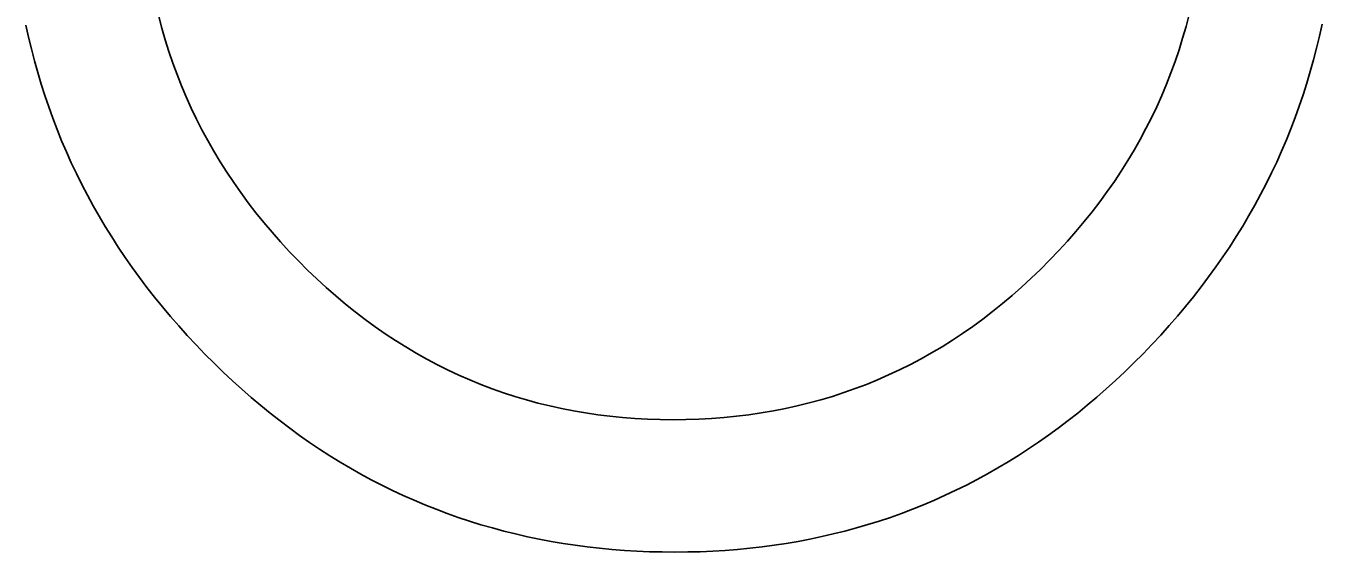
# Model space of a CAD drawing. Extents: x 99958 to 100176, y 99935 to 100011.
# Drawn here: x 100114.3739 to 100114.4391, y 99941.7691 to 99941.7956 of the extents above; entities that cross this region are included whole.
import ezdxf

# ---------------------------------------------------------------- set-up
doc = ezdxf.new("R2010")
doc.units = 0
doc.layers.add('TR_SN_ConstructionSigns', color=7, linetype='Continuous')

msp = doc.modelspace()

# ---------------------------------------------------------------- linework, layer by layer
at = {"layer": 'TR_SN_ConstructionSigns'}
for p, q in [((100114.373869, 99941.795612), (100114.374001, 99941.79501)), ((100114.380556, 99941.796052), (100114.380712, 99941.795455)), ((100114.432218, 99941.795543), (100114.432374, 99941.796142)), ((100114.438929, 99941.795058), (100114.439061, 99941.795661)), ((100114.374001, 99941.79501), (100114.374144, 99941.794413)), ((100114.380712, 99941.795455), (100114.380881, 99941.794865)), ((100114.431866, 99941.794362), (100114.432049, 99941.79495)), ((100114.432049, 99941.79495), (100114.432218, 99941.795543)), ((100114.438787, 99941.794459), (100114.438929, 99941.795058)), ((100114.374144, 99941.794413), (100114.374297, 99941.793819)), ((100114.380881, 99941.794865), (100114.381064, 99941.794279)), ((100114.381064, 99941.794279), (100114.381261, 99941.793699)), ((100114.431669, 99941.793779), (100114.431866, 99941.794362)), ((100114.438633, 99941.793865), (100114.438787, 99941.794459)), ((100114.374297, 99941.793819), (100114.374461, 99941.793231)), ((100114.381261, 99941.793699), (100114.381471, 99941.793125)), ((100114.431459, 99941.793203), (100114.431669, 99941.793779)), ((100114.43847, 99941.793275), (100114.438633, 99941.793865)), ((100114.374461, 99941.793231), (100114.374635, 99941.792647)), ((100114.381471, 99941.793125), (100114.381695, 99941.792557)), ((100114.431236, 99941.792632), (100114.431459, 99941.793203)), ((100114.438295, 99941.79269), (100114.43847, 99941.793275)), ((100114.374635, 99941.792647), (100114.37482, 99941.792067)), ((100114.381695, 99941.792557), (100114.381932, 99941.791994)), ((100114.430998, 99941.792066), (100114.431236, 99941.792632)), ((100114.438111, 99941.792109), (100114.438295, 99941.79269)), ((100114.37482, 99941.792067), (100114.375015, 99941.791492)), ((100114.381932, 99941.791994), (100114.382183, 99941.791436)), ((100114.430748, 99941.791506), (100114.430998, 99941.792066)), ((100114.437915, 99941.791533), (100114.438111, 99941.792109)), ((100114.375015, 99941.791492), (100114.375221, 99941.790922)), ((100114.382183, 99941.791436), (100114.382447, 99941.790885)), ((100114.430483, 99941.790952), (100114.430748, 99941.791506)), ((100114.437709, 99941.790962), (100114.437915, 99941.791533)), ((100114.375221, 99941.790922), (100114.375438, 99941.790356)), ((100114.382447, 99941.790885), (100114.382725, 99941.790339)), ((100114.429914, 99941.789861), (100114.430205, 99941.790404)), ((100114.430205, 99941.790404), (100114.430483, 99941.790952)), ((100114.437266, 99941.789832), (100114.437493, 99941.790395)), ((100114.437493, 99941.790395), (100114.437709, 99941.790962)), ((100114.375438, 99941.790356), (100114.375665, 99941.789795)), ((100114.375665, 99941.789795), (100114.375902, 99941.789238)), ((100114.382725, 99941.790339), (100114.383016, 99941.789798)), ((100114.383016, 99941.789798), (100114.383321, 99941.789263)), ((100114.429609, 99941.789323), (100114.429914, 99941.789861)), ((100114.437028, 99941.789275), (100114.437266, 99941.789832)), ((100114.375902, 99941.789238), (100114.376151, 99941.788686)), ((100114.383321, 99941.789263), (100114.38364, 99941.788734)), ((100114.42929, 99941.788792), (100114.429609, 99941.789323)), ((100114.43678, 99941.788721), (100114.437028, 99941.789275)), ((100114.376151, 99941.788686), (100114.376409, 99941.788138)), ((100114.38364, 99941.788734), (100114.383972, 99941.78821)), ((100114.428958, 99941.788266), (100114.42929, 99941.788792)), ((100114.436521, 99941.788173), (100114.43678, 99941.788721)), ((100114.376409, 99941.788138), (100114.376679, 99941.787595)), ((100114.383972, 99941.78821), (100114.384318, 99941.787692)), ((100114.428613, 99941.787745), (100114.428958, 99941.788266)), ((100114.436252, 99941.787629), (100114.436521, 99941.788173)), ((100114.376679, 99941.787595), (100114.376958, 99941.787056)), ((100114.384318, 99941.787692), (100114.384677, 99941.787179)), ((100114.384677, 99941.787179), (100114.38505, 99941.786673)), ((100114.427881, 99941.786721), (100114.428253, 99941.78723)), ((100114.428253, 99941.78723), (100114.428613, 99941.787745)), ((100114.435972, 99941.787089), (100114.436252, 99941.787629)), ((100114.376958, 99941.787056), (100114.377249, 99941.786522)), ((100114.377249, 99941.786522), (100114.37755, 99941.785993)), ((100114.38505, 99941.786673), (100114.385436, 99941.786171)), ((100114.427494, 99941.786218), (100114.427881, 99941.786721)), ((100114.43538, 99941.786023), (100114.435681, 99941.786554)), ((100114.435681, 99941.786554), (100114.435972, 99941.787089)), ((100114.37755, 99941.785993), (100114.377862, 99941.785468)), ((100114.385436, 99941.786171), (100114.385836, 99941.785676)), ((100114.427094, 99941.78572), (100114.427494, 99941.786218)), ((100114.435069, 99941.785497), (100114.43538, 99941.786023)), ((100114.377862, 99941.785468), (100114.378184, 99941.784947)), ((100114.385836, 99941.785676), (100114.386249, 99941.785185)), ((100114.386249, 99941.785185), (100114.386676, 99941.784701)), ((100114.426254, 99941.784741), (100114.426681, 99941.785228)), ((100114.426681, 99941.785228), (100114.427094, 99941.78572)), ((100114.434747, 99941.784976), (100114.435069, 99941.785497)), ((100114.378184, 99941.784947), (100114.378516, 99941.784431)), ((100114.386676, 99941.784701), (100114.387117, 99941.784222)), ((100114.425813, 99941.78426), (100114.426254, 99941.784741)), ((100114.434414, 99941.784459), (100114.434747, 99941.784976)), ((100114.378516, 99941.784431), (100114.37886, 99941.78392)), ((100114.37886, 99941.78392), (100114.379213, 99941.783413)), ((100114.387117, 99941.784222), (100114.387571, 99941.783749)), ((100114.425359, 99941.783784), (100114.425813, 99941.78426)), ((100114.433717, 99941.783439), (100114.434071, 99941.783947)), ((100114.434071, 99941.783947), (100114.434414, 99941.784459)), ((100114.379213, 99941.783413), (100114.379578, 99941.782911)), ((100114.387571, 99941.783749), (100114.388035, 99941.783285)), ((100114.388035, 99941.783285), (100114.388504, 99941.782836)), ((100114.424426, 99941.782867), (100114.424896, 99941.783319)), ((100114.424896, 99941.783319), (100114.425359, 99941.783784)), ((100114.433353, 99941.782936), (100114.433717, 99941.783439)), ((100114.379578, 99941.782911), (100114.379953, 99941.782413)), ((100114.388504, 99941.782836), (100114.388978, 99941.7824)), ((100114.423951, 99941.782429), (100114.424426, 99941.782867)), ((100114.432978, 99941.782437), (100114.433353, 99941.782936)), ((100114.379953, 99941.782413), (100114.380338, 99941.78192)), ((100114.380338, 99941.78192), (100114.380734, 99941.781431)), ((100114.388978, 99941.7824), (100114.389459, 99941.781978)), ((100114.389459, 99941.781978), (100114.389944, 99941.781569)), ((100114.422984, 99941.781595), (100114.42347, 99941.782005)), ((100114.42347, 99941.782005), (100114.423951, 99941.782429)), ((100114.432196, 99941.781454), (100114.432592, 99941.781943)), ((100114.432592, 99941.781943), (100114.432978, 99941.782437)), ((100114.380734, 99941.781431), (100114.381141, 99941.780947)), ((100114.389944, 99941.781569), (100114.390435, 99941.781175)), ((100114.422492, 99941.781199), (100114.422984, 99941.781595)), ((100114.431789, 99941.780969), (100114.432196, 99941.781454)), ((100114.381141, 99941.780947), (100114.381558, 99941.780468)), ((100114.390435, 99941.781175), (100114.390932, 99941.780795)), ((100114.390932, 99941.780795), (100114.391434, 99941.780428)), ((100114.421491, 99941.780449), (100114.421994, 99941.780817)), ((100114.421994, 99941.780817), (100114.422492, 99941.781199)), ((100114.431372, 99941.780488), (100114.431789, 99941.780969)), ((100114.381558, 99941.780468), (100114.381986, 99941.779993)), ((100114.381986, 99941.779993), (100114.382424, 99941.779522)), ((100114.391434, 99941.780428), (100114.391941, 99941.780075)), ((100114.391941, 99941.780075), (100114.392455, 99941.779736)), ((100114.420467, 99941.779754), (100114.420982, 99941.780094)), ((100114.420982, 99941.780094), (100114.421491, 99941.780449)), ((100114.430506, 99941.779541), (100114.430945, 99941.780012)), ((100114.430945, 99941.780012), (100114.431372, 99941.780488)), ((100114.382424, 99941.779522), (100114.382873, 99941.779056)), ((100114.392455, 99941.779736), (100114.392973, 99941.779411)), ((100114.392973, 99941.779411), (100114.393497, 99941.779099)), ((100114.419421, 99941.779114), (100114.419947, 99941.779427)), ((100114.419947, 99941.779427), (100114.420467, 99941.779754)), ((100114.430057, 99941.779074), (100114.430506, 99941.779541)), ((100114.382873, 99941.779056), (100114.383329, 99941.778598)), ((100114.393497, 99941.779099), (100114.394027, 99941.778802)), ((100114.394027, 99941.778802), (100114.394562, 99941.778518)), ((100114.418352, 99941.778531), (100114.418889, 99941.778816)), ((100114.418889, 99941.778816), (100114.419421, 99941.779114)), ((100114.429601, 99941.778615), (100114.430057, 99941.779074)), ((100114.383329, 99941.778598), (100114.38379, 99941.778151)), ((100114.38379, 99941.778151), (100114.384255, 99941.777714)), ((100114.394562, 99941.778518), (100114.395102, 99941.778248)), ((100114.395102, 99941.778248), (100114.395648, 99941.777992)), ((100114.395648, 99941.777992), (100114.3962, 99941.77775)), ((100114.416706, 99941.777759), (100114.41726, 99941.778002)), ((100114.41726, 99941.778002), (100114.417809, 99941.77826)), ((100114.417809, 99941.77826), (100114.418352, 99941.778531)), ((100114.428675, 99941.777729), (100114.42914, 99941.778167)), ((100114.42914, 99941.778167), (100114.429601, 99941.778615)), ((100114.384255, 99941.777714), (100114.384725, 99941.777288)), ((100114.3962, 99941.77775), (100114.396757, 99941.777522)), ((100114.396757, 99941.777522), (100114.397319, 99941.777308)), ((100114.41558, 99941.777314), (100114.416146, 99941.77753)), ((100114.416146, 99941.77753), (100114.416706, 99941.777759)), ((100114.428206, 99941.777303), (100114.428675, 99941.777729)), ((100114.384725, 99941.777288), (100114.385199, 99941.776873)), ((100114.385199, 99941.776873), (100114.385678, 99941.776468)), ((100114.397319, 99941.777308), (100114.397887, 99941.777107)), ((100114.397887, 99941.777107), (100114.398461, 99941.77692)), ((100114.398461, 99941.77692), (100114.39904, 99941.776747)), ((100114.39904, 99941.776747), (100114.399624, 99941.776588)), ((100114.413261, 99941.776592), (100114.413849, 99941.776752)), ((100114.413849, 99941.776752), (100114.414432, 99941.776925)), ((100114.414432, 99941.776925), (100114.415009, 99941.777113)), ((100114.415009, 99941.777113), (100114.41558, 99941.777314)), ((100114.427254, 99941.776482), (100114.427732, 99941.776887)), ((100114.427732, 99941.776887), (100114.428206, 99941.777303)), ((100114.385678, 99941.776468), (100114.386161, 99941.776075)), ((100114.386161, 99941.776075), (100114.386649, 99941.775692)), ((100114.399624, 99941.776588), (100114.400214, 99941.776443)), ((100114.400214, 99941.776443), (100114.400809, 99941.776311)), ((100114.400809, 99941.776311), (100114.40141, 99941.776194)), ((100114.40141, 99941.776194), (100114.402017, 99941.77609)), ((100114.402017, 99941.77609), (100114.402629, 99941.776)), ((100114.410234, 99941.776001), (100114.410851, 99941.776091)), ((100114.410851, 99941.776091), (100114.411462, 99941.776196)), ((100114.411462, 99941.776196), (100114.412067, 99941.776314)), ((100114.412067, 99941.776314), (100114.412667, 99941.776446)), ((100114.412667, 99941.776446), (100114.413261, 99941.776592)), ((100114.426285, 99941.775704), (100114.426772, 99941.776087)), ((100114.426772, 99941.776087), (100114.427254, 99941.776482)), ((100114.386649, 99941.775692), (100114.387141, 99941.77532)), ((100114.402629, 99941.776), (100114.403246, 99941.775924)), ((100114.403246, 99941.775924), (100114.403869, 99941.775862)), ((100114.403869, 99941.775862), (100114.404497, 99941.775813)), ((100114.404497, 99941.775813), (100114.405131, 99941.775779)), ((100114.405131, 99941.775779), (100114.40577, 99941.775758)), ((100114.40577, 99941.775758), (100114.406415, 99941.775751)), ((100114.406415, 99941.775751), (100114.407066, 99941.775758)), ((100114.407066, 99941.775758), (100114.407711, 99941.775779)), ((100114.407711, 99941.775779), (100114.40835, 99941.775813)), ((100114.40835, 99941.775813), (100114.408984, 99941.775862)), ((100114.408984, 99941.775862), (100114.409612, 99941.775925)), ((100114.409612, 99941.775925), (100114.410234, 99941.776001)), ((100114.425794, 99941.775331), (100114.426285, 99941.775704)), ((100114.387141, 99941.77532), (100114.387637, 99941.774959)), ((100114.387637, 99941.774959), (100114.388138, 99941.774608)), ((100114.424799, 99941.774618), (100114.425299, 99941.774969)), ((100114.425299, 99941.774969), (100114.425794, 99941.775331)), ((100114.388138, 99941.774608), (100114.388643, 99941.774269)), ((100114.388643, 99941.774269), (100114.389153, 99941.77394)), ((100114.423787, 99941.773949), (100114.424295, 99941.774278)), ((100114.424295, 99941.774278), (100114.424799, 99941.774618)), ((100114.389153, 99941.77394), (100114.389667, 99941.773622)), ((100114.389667, 99941.773622), (100114.390186, 99941.773314)), ((100114.422757, 99941.773322), (100114.423274, 99941.77363)), ((100114.423274, 99941.77363), (100114.423787, 99941.773949)), ((100114.390186, 99941.773314), (100114.390709, 99941.773018)), ((100114.390709, 99941.773018), (100114.391237, 99941.772732)), ((100114.421709, 99941.772739), (100114.422235, 99941.773025)), ((100114.422235, 99941.773025), (100114.422757, 99941.773322)), ((100114.391237, 99941.772732), (100114.391769, 99941.772457)), ((100114.391769, 99941.772457), (100114.392305, 99941.772193)), ((100114.392305, 99941.772193), (100114.392846, 99941.77194)), ((100114.420106, 99941.771945), (100114.420645, 99941.772199)), ((100114.420645, 99941.772199), (100114.421179, 99941.772463)), ((100114.421179, 99941.772463), (100114.421709, 99941.772739)), ((100114.392846, 99941.77194), (100114.393391, 99941.771697)), ((100114.393391, 99941.771697), (100114.393941, 99941.771465)), ((100114.393941, 99941.771465), (100114.394495, 99941.771244)), ((100114.418464, 99941.771248), (100114.419015, 99941.771469)), ((100114.419015, 99941.771469), (100114.419563, 99941.771702)), ((100114.419563, 99941.771702), (100114.420106, 99941.771945)), ((100114.394495, 99941.771244), (100114.395054, 99941.771034)), ((100114.395054, 99941.771034), (100114.395617, 99941.770834)), ((100114.395617, 99941.770834), (100114.396185, 99941.770646)), ((100114.416782, 99941.770648), (100114.417347, 99941.770837)), ((100114.417347, 99941.770837), (100114.417907, 99941.771037)), ((100114.417907, 99941.771037), (100114.418464, 99941.771248)), ((100114.396185, 99941.770646), (100114.396757, 99941.770468)), ((100114.396757, 99941.770468), (100114.397333, 99941.770301)), ((100114.397333, 99941.770301), (100114.397914, 99941.770144)), ((100114.415061, 99941.770146), (100114.415639, 99941.770303)), ((100114.415639, 99941.770303), (100114.416213, 99941.77047)), ((100114.416213, 99941.77047), (100114.416782, 99941.770648)), ((100114.397914, 99941.770144), (100114.3985, 99941.769999)), ((100114.3985, 99941.769999), (100114.39909, 99941.769864)), ((100114.39909, 99941.769864), (100114.399684, 99941.76974)), ((100114.399684, 99941.76974), (100114.400283, 99941.769627)), ((100114.400283, 99941.769627), (100114.400886, 99941.769524)), ((100114.400886, 99941.769524), (100114.401494, 99941.769433)), ((100114.411503, 99941.769433), (100114.412107, 99941.769525)), ((100114.412107, 99941.769525), (100114.412706, 99941.769628)), ((100114.412706, 99941.769628), (100114.413302, 99941.769741)), ((100114.413302, 99941.769741), (100114.413893, 99941.769865)), ((100114.413893, 99941.769865), (100114.414479, 99941.77)), ((100114.414479, 99941.77), (100114.415061, 99941.770146)), ((100114.401494, 99941.769433), (100114.402106, 99941.769352)), ((100114.402106, 99941.769352), (100114.402722, 99941.769282)), ((100114.402722, 99941.769282), (100114.403343, 99941.769222)), ((100114.403343, 99941.769222), (100114.403969, 99941.769174)), ((100114.403969, 99941.769174), (100114.404599, 99941.769136)), ((100114.404599, 99941.769136), (100114.405233, 99941.769109)), ((100114.405233, 99941.769109), (100114.405872, 99941.769093)), ((100114.405872, 99941.769093), (100114.406515, 99941.769088)), ((100114.406515, 99941.769088), (100114.407154, 99941.769093)), ((100114.407154, 99941.769093), (100114.407788, 99941.769109)), ((100114.407788, 99941.769109), (100114.408418, 99941.769136)), ((100114.408418, 99941.769136), (100114.409044, 99941.769174)), ((100114.409044, 99941.769174), (100114.409665, 99941.769223)), ((100114.409665, 99941.769223), (100114.410282, 99941.769282)), ((100114.410282, 99941.769282), (100114.410895, 99941.769352)), ((100114.410895, 99941.769352), (100114.411503, 99941.769433))]:
    msp.add_line(p, q, dxfattribs=at)

doc.saveas('drawing.dxf')
